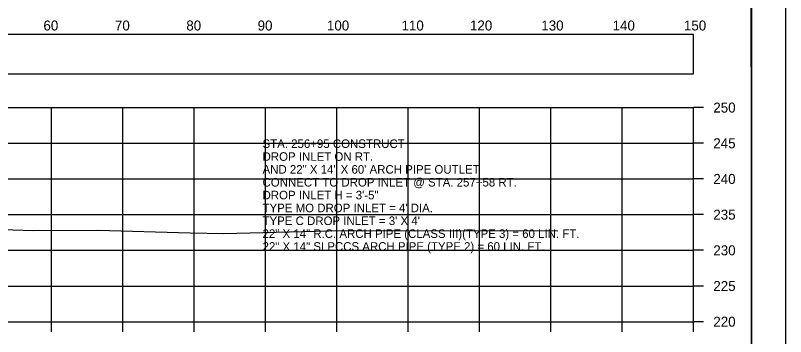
# Model space of a CAD drawing. Extents: x 1369627 to 1374022, y 380035 to 398173.
# Drawn here: x 1372153.5 to 1372261.5, y 392514.3 to 392559.3 of the extents above; entities that cross this region are included whole.
import ezdxf

# ---------------------------------------------------------------- set-up
doc = ezdxf.new("R2010")
doc.units = 0
for name, color, linetype in [('Default', 7, 'Continuous'), ('R_Axis', 7, 'Continuous'), ('R_Axis Annot', 7, 'Continuous'), ('R_Border', 7, 'Continuous'), ('R_Exist Surface', 7, 'Continuous'), ('R_Grid', 7, 'Continuous'), ('R_No Plot', 7, 'Continuous'), ('R_Water Annot', 7, 'Continuous')]:
    doc.layers.add(name, color=color, linetype=linetype)

msp = doc.modelspace()

# ---------------------------------------------------------------- linework, layer by layer
at = {"layer": 'Default'}
msp.add_lwpolyline([(1371948.53, 392551.09), (1372248.53, 392551.09), (1372248.53, 392556.61), (1371948.53, 392556.61)], close=True, dxfattribs=at)
at = {"layer": 'R_Axis'}
for p, q in [((1372248.53, 392516.36), (1372248.53, 392546.36)), ((1372249.93, 392546.36), (1372248.53, 392546.36)), ((1372249.93, 392541.36), (1372248.53, 392541.36)), ((1372249.93, 392536.36), (1372248.53, 392536.36)), ((1372249.93, 392531.36), (1372248.53, 392531.36)), ((1372249.93, 392526.36), (1372248.53, 392526.36)), ((1372249.93, 392521.36), (1372248.53, 392521.36)), ((1371948.53, 392516.36), (1372248.53, 392516.36)), ((1372158.53, 392514.96), (1372158.53, 392516.36)), ((1372168.53, 392514.96), (1372168.53, 392516.36)), ((1372178.53, 392514.96), (1372178.53, 392516.36)), ((1372188.53, 392514.96), (1372188.53, 392516.36)), ((1372198.53, 392514.96), (1372198.53, 392516.36)), ((1372208.53, 392514.96), (1372208.53, 392516.36)), ((1372218.53, 392514.96), (1372218.53, 392516.36)), ((1372228.53, 392514.96), (1372228.53, 392516.36)), ((1372238.53, 392514.96), (1372238.53, 392516.36)), ((1372248.53, 392514.96), (1372248.53, 392516.36)), ((1372249.93, 392516.36), (1372248.53, 392516.36))]:
    msp.add_line(p, q, dxfattribs=at)
at = {"layer": 'R_Border'}
msp.add_line((1372256.71, 392416.36), (1372256.71, 392621.82), dxfattribs=at)
at = {"layer": 'R_Exist Surface'}
msp.add_lwpolyline([(1372147.27, 392529.43), (1372156.03, 392529.16), (1372165.04, 392529.18), (1372177.97, 392528.83), (1372182.7, 392528.73), (1372199.25, 392529.12), (1372212.85, 392529.08), (1372215.16, 392529.12), (1372215.6, 392529.12), (1372229.51, 392529.07)], dxfattribs=at)
at = {"layer": 'R_Grid'}
for p, q in [((1371948.53, 392546.36), (1372248.53, 392546.36)), ((1372158.53, 392516.36), (1372158.53, 392546.36)), ((1372168.53, 392516.36), (1372168.53, 392546.36)), ((1372178.53, 392516.36), (1372178.53, 392546.36)), ((1372188.53, 392516.36), (1372188.53, 392546.36)), ((1372198.53, 392516.36), (1372198.53, 392546.36)), ((1372208.53, 392516.36), (1372208.53, 392546.36)), ((1372218.53, 392516.36), (1372218.53, 392546.36)), ((1372228.53, 392516.36), (1372228.53, 392546.36)), ((1372238.53, 392516.36), (1372238.53, 392546.36)), ((1372248.53, 392516.36), (1372248.53, 392546.36)), ((1371948.53, 392541.36), (1372248.53, 392541.36)), ((1371948.53, 392536.36), (1372248.53, 392536.36)), ((1371948.53, 392531.36), (1372248.53, 392531.36)), ((1371948.53, 392526.36), (1372248.53, 392526.36)), ((1371948.53, 392521.36), (1372248.53, 392521.36)), ((1371948.53, 392516.36), (1372248.53, 392516.36))]:
    msp.add_line(p, q, dxfattribs=at)
at = {"layer": 'R_No Plot'}
for points in [[(1371928.12, 392625.72), (1372261.46, 392625.72), (1372261.46, 392412.38), (1371928.12, 392412.38)], [(1372174.45, 392621.82), (1372194.07, 392621.82), (1372194.07, 392611.94), (1372210.18, 392611.94), (1372233.38, 392611.94), (1372233.38, 392579.27), (1372256.59, 392579.27), (1372256.71, 392416.36), (1371940.53, 392416.36), (1371940.53, 392621.82)]]:
    msp.add_lwpolyline(points, close=True, dxfattribs=at)

# ---------------------------------------------------------------- texts
at = {"layer": 'R_Axis Annot'}
for s, p in [('60', (1372157.41, 392557.16)), ('70', (1372167.44, 392557.16)), ('80', (1372177.44, 392557.16)), ('90', (1372187.44, 392557.16)), ('100', (1372197.16, 392557.16)), ('110', (1372207.61, 392557.16)), ('120', (1372217.21, 392557.16)), ('130', (1372227.21, 392557.16)), ('140', (1372237.21, 392557.16)), ('150', (1372247.21, 392557.16)), ('250', (1372251.33, 392545.66)), ('245', (1372251.33, 392540.66)), ('240', (1372251.33, 392535.66)), ('235', (1372251.33, 392530.66)), ('230', (1372251.33, 392525.66)), ('225', (1372251.33, 392520.66)), ('220', (1372251.33, 392515.66))]:
    msp.add_text(s, height=1.4, dxfattribs=at).set_placement(p)
at = {"layer": 'R_Water Annot'}
for s, p in [('STA. 256+95 CONSTRUCT', (1372188.13, 392540.7)), ('DROP INLET ON RT. ', (1372188.13, 392538.9)), ('AND 22" X 14" X 60\' ARCH PIPE OUTLET', (1372188.13, 392537.1)), ('CONNECT TO DROP INLET @ STA. 257+58 RT.', (1372188.13, 392535.3)), ('DROP INLET H = 3\'-5"', (1372188.13, 392533.5)), ("TYPE MO DROP INLET = 4' DIA.", (1372188.13, 392531.7)), ("TYPE C DROP INLET = 3' X 4' ", (1372188.13, 392529.9)), ('22" X 14" R.C. ARCH PIPE (CLASS III)(TYPE 3) = 60 LIN. FT.', (1372188.13, 392528.1)), ('22" X 14" SLPCCS ARCH PIPE (TYPE 2) = 60 LIN. FT.', (1372188.13, 392526.3))]:
    msp.add_text(s, height=1.2, dxfattribs=at).set_placement(p)

doc.saveas('drawing.dxf')
